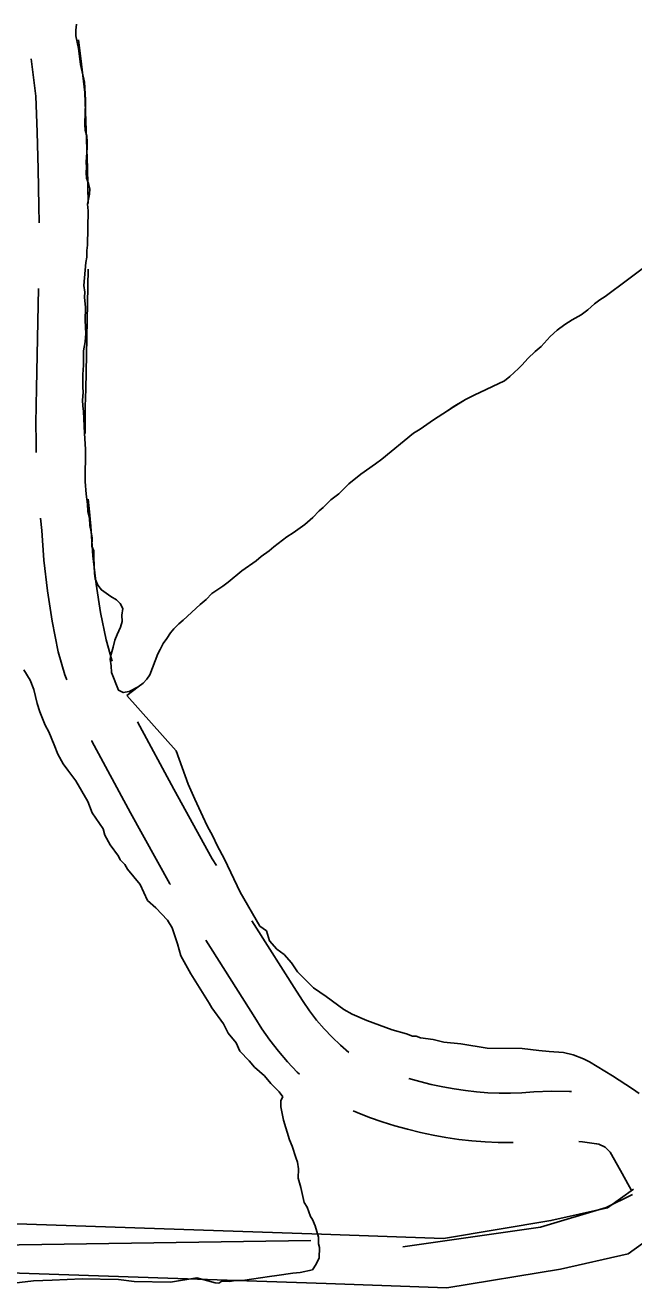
# Model space of a CAD drawing. Extents: x 3187622 to 3225504, y 800805 to 826213.
# Drawn here: x 3192767 to 3193138, y 815519 to 816288 of the extents above; entities that cross this region are included whole.
import ezdxf

# ---------------------------------------------------------------- set-up
doc = ezdxf.new("R2010")
doc.units = 0
for name, color, linetype in [('V-ROAD-CNTR', 7, 'Continuous'), ('V-SITE-VEGE', 7, 'Continuous'), ('V-TOPO-SHOR', 7, 'Continuous')]:
    doc.layers.add(name, color=color, linetype=linetype)

msp = doc.modelspace()

# ---------------------------------------------------------------- linework, layer by layer
at = {"layer": 'V-ROAD-CNTR'}
for points in [[(3192799.7, 816278.91), (3192800.94, 816267.64), (3192803.46, 816246.94), (3192804.36, 816223.65), (3192805.05, 816200.91), (3192805.51, 816179.16)], [(3192770.8, 816267.31), (3192771.14, 816264.18), (3192773.53, 816244.54), (3192774.38, 816222.62), (3192775.06, 816200.14), (3192775.54, 816177.65), (3192775.67, 816167.51)], [(3192805.51, 816139.17), (3192804.05, 816066.17), (3192803.74, 816055.6), (3192803.64, 816045.24), (3192803.7, 816039.19)], [(3192775.27, 816127.51), (3192774.06, 816066.9), (3192773.75, 816056.18), (3192773.64, 816045.24), (3192773.74, 816034.3), (3192773.93, 816027.53)], [(3192805.6, 815999.25), (3192806.1, 815993.45), (3192807.23, 815982.73), (3192808.45, 815964.77), (3192810.39, 815947.44), (3192813.08, 815930.23), (3192816.46, 815913.45), (3192819.97, 815901.25), (3192820.21, 815900.56)], [(3192776.55, 815987.63), (3192777.33, 815980.14), (3192778.56, 815962.07), (3192780.65, 815943.46), (3192783.54, 815924.95), (3192787.29, 815906.32), (3192791.37, 815892.17), (3192792.41, 815889.18)], [(3192835.56, 815863.67), (3192857.62, 815822.64), (3192881.11, 815780.23), (3192883.76, 815776.07)], [(3192807.66, 815852.24), (3192807.84, 815851.88), (3192831.29, 815808.27), (3192855.32, 815764.88), (3192855.58, 815764.48)], [(3192905.28, 815742.35), (3192906.68, 815740.14), (3192932.5, 815699.57), (3192936.42, 815693.28), (3192940.41, 815687.54), (3192944.7, 815681.99), (3192949.27, 815676.66), (3192954.11, 815671.57), (3192959.19, 815666.74), (3192964.36, 815662.3)], [(3192877.09, 815730.75), (3192881.38, 815724.02), (3192907.11, 815683.59), (3192911.36, 815676.77), (3192916.21, 815669.79), (3192921.43, 815663.04), (3192927, 815656.55), (3192932.89, 815650.35), (3192934.28, 815649.03)], [(3193000.8, 815646.41), (3193007.6, 815644.54), (3193014.5, 815642.87), (3193021.57, 815641.42), (3193028.48, 815640.12), (3193035.29, 815639.09), (3193042.14, 815638.31), (3193049.02, 815637.78), (3193055.92, 815637.5), (3193062.81, 815637.48), (3193069.69, 815637.71), (3193077.01, 815638.23), (3193087.72, 815638.71), (3193098.7, 815638.55), (3193099.89, 815638.46)], [(3192967.01, 815626.7), (3192969.29, 815625.72), (3192976.85, 815622.77), (3192984.51, 815620.08), (3192992.27, 815617.65), (3193000.09, 815615.48), (3193007.97, 815613.59), (3193015.77, 815611.99), (3193023.45, 815610.54), (3193031.34, 815609.35), (3193039.29, 815608.44), (3193047.27, 815607.83), (3193055.27, 815607.51), (3193063.27, 815607.48), (3193064.43, 815607.52)], [(3193304.75, 815618.01), (3193289.1, 815615.14), (3193232.2, 815603.71), (3193210.05, 815594.05), (3193134.48, 815539.75), (3193093.15, 815530.41), (3193023.99, 815519.01), (3192950.39, 815521.51)], [(3193104.38, 815608.05), (3193106.58, 815607.89), (3193115.27, 815606.74), (3193116.53, 815606.42), (3193117.86, 815605.93), (3193119.15, 815605.29), (3193120.37, 815604.52), (3193121.51, 815603.62), (3193122.54, 815602.62), (3193123.45, 815601.52), (3193124.35, 815600.16), (3193130.9, 815588.6), (3193136.5, 815578.14)], [(3193137.68, 815578.99), (3193121.92, 815567.67), (3193087.39, 815559.87), (3193022.04, 815549.09), (3192947.63, 815551.62)], [(3192947.63, 815551.62), (3192504.58, 815566.69), (3191814.76, 815566.39)], [(3192950.39, 815521.51), (3192504.07, 815536.69), (3191814.78, 815536.39)]]:
    msp.add_lwpolyline(points, dxfattribs=at)
at = {"layer": 'V-SITE-VEGE'}
for p, q in [((3193133.96, 816132.87), (3193144.67, 816140.62)), ((3193120.51, 816122.69), (3193133.96, 816132.87)), ((3193117.27, 816120.51), (3193120.51, 816122.69)), ((3193109.8, 816114.44), (3193114.04, 816118.08)), ((3193114.04, 816118.08), (3193117.27, 816120.51)), ((3193095.87, 816105.5), (3193100.35, 816108.4)), ((3193100.35, 816108.4), (3193105.81, 816111.53)), ((3193105.81, 816111.53), (3193109.8, 816114.44)), ((3193086.9, 816098.22), (3193091.14, 816102.11)), ((3193091.14, 816102.11), (3193095.87, 816105.5)), ((3193077.9, 816089.21), (3193081.39, 816092.12)), ((3193081.39, 816092.12), (3193086.9, 816098.22)), ((3193069.91, 816080.93), (3193073.41, 816084.83)), ((3193073.41, 816084.83), (3193077.9, 816089.21)), ((3193062.41, 816073.88), (3193067.65, 816078.74)), ((3193067.65, 816078.74), (3193069.91, 816080.93)), ((3193040.56, 816062.57), (3193059.17, 816071.2)), ((3193059.17, 816071.2), (3193062.41, 816073.88)), ((3193035.35, 816059.92), (3193040.56, 816062.57)), ((3193024.41, 816052.92), (3193027.89, 816055.33)), ((3193027.89, 816055.33), (3193035.35, 816059.92)), ((3193007.74, 816041.79), (3193015.95, 816047.6)), ((3193015.95, 816047.6), (3193024.41, 816052.92)), ((3192984.32, 816023.6), (3193003.77, 816039.37)), ((3193003.77, 816039.37), (3193007.74, 816041.79)), ((3192980.58, 816020.69), (3192984.32, 816023.6)), ((3192971.63, 816014.39), (3192980.58, 816020.69)), ((3192958.16, 816002.48), (3192964.4, 816008.57)), ((3192964.4, 816008.57), (3192971.63, 816014.39)), ((3192953.42, 815998.85), (3192958.16, 816002.48)), ((3192942.43, 815988.14), (3192946.18, 815992.04)), ((3192946.18, 815992.04), (3192948.68, 815994.22)), ((3192948.68, 815994.22), (3192953.42, 815998.85)), ((3192937.44, 815983.77), (3192942.43, 815988.14)), ((3192926.49, 815976.26), (3192930.47, 815978.68)), ((3192930.47, 815978.68), (3192937.44, 815983.77)), ((3192915.78, 815967.77), (3192918.52, 815970.2)), ((3192918.52, 815970.2), (3192926.49, 815976.26)), ((3192899.1, 815955.66), (3192907.81, 815961.71)), ((3192907.81, 815961.71), (3192910.8, 815964.38)), ((3192910.8, 815964.38), (3192915.78, 815967.77)), ((3192890.87, 815948.61), (3192899.1, 815955.66)), ((3192880.92, 815941.84), (3192887.63, 815946.19)), ((3192887.63, 815946.19), (3192890.87, 815948.61)), ((3192873.68, 815935.03), (3192877.42, 815938.18)), ((3192877.42, 815938.18), (3192880.92, 815941.84)), ((3192863.44, 815925.54), (3192873.68, 815935.03)), ((3192857.7, 815920.19), (3192860.7, 815923.36)), ((3192860.7, 815923.36), (3192863.44, 815925.54)), ((3192853.43, 815914.33), (3192855.7, 815917.75)), ((3192855.7, 815917.75), (3192857.7, 815920.19)), ((3192847.89, 815905.03), (3192849.4, 815907.72)), ((3192849.4, 815907.72), (3192851.17, 815911.4)), ((3192851.17, 815911.4), (3192853.43, 815914.33)), ((3192843.03, 815892.27), (3192847.89, 815905.03)), ((3192766.32, 815895.35), (3192770.19, 815889.04)), ((3192841.27, 815889.58), (3192843.03, 815892.27)), ((3192770.19, 815889.04), (3192772.36, 815883.32)), ((3192829.12, 815879.74), (3192836.03, 815884.96)), ((3192836.03, 815884.96), (3192839.02, 815887.14)), ((3192839.02, 815887.14), (3192841.27, 815889.58)), ((3192772.36, 815883.32), (3192774.48, 815874.76)), ((3192859.1, 815845.89), (3192829.12, 815879.74)), ((3192774.48, 815874.76), (3192776.09, 815869.63)), ((3192776.09, 815869.63), (3192779.35, 815861.62)), ((3192779.35, 815861.62), (3192781.56, 815857.6)), ((3192781.56, 815857.6), (3192784.82, 815849.6)), ((3192784.82, 815849.6), (3192786.99, 815843.88)), ((3192866.5, 815825.67), (3192859.1, 815845.89)), ((3192786.99, 815843.88), (3192790.3, 815838.14)), ((3192790.3, 815838.14), (3192793.06, 815834.12)), ((3192793.06, 815834.12), (3192798.06, 815827.79)), ((3192798.06, 815827.79), (3192805.22, 815815.17)), ((3192870.44, 815816.47), (3192866.5, 815825.67)), ((3192805.22, 815815.17), (3192807.94, 815808.3)), ((3192875.28, 815805.89), (3192870.44, 815816.47)), ((3192807.94, 815808.3), (3192814.58, 815798.53)), ((3192877.92, 815800.37), (3192875.28, 815805.89)), ((3192881.46, 815793.91), (3192877.92, 815800.37)), ((3192814.58, 815798.53), (3192815.64, 815794.54)), ((3192815.64, 815794.54), (3192818.95, 815788.8)), ((3192884.1, 815788.39), (3192881.46, 815793.91)), ((3192818.95, 815788.8), (3192823.94, 815781.9)), ((3192888.52, 815780.09), (3192884.1, 815788.39)), ((3192823.94, 815781.9), (3192825.03, 815779.61)), ((3192825.03, 815779.61), (3192827.82, 815776.72)), ((3192827.82, 815776.72), (3192829.47, 815773.85)), ((3192898.2, 815759.84), (3192888.52, 815780.09)), ((3192829.47, 815773.85), (3192837.26, 815764.63)), ((3192837.26, 815764.63), (3192841.63, 815754.9)), ((3192841.63, 815754.9), (3192846.66, 815750.27)), ((3192910.15, 815739.09), (3192898.2, 815759.84)), ((3192846.66, 815750.27), (3192853.91, 815742.76)), ((3192853.91, 815742.76), (3192856.67, 815738.17)), ((3192856.67, 815738.17), (3192859.9, 815728.46)), ((3192914.21, 815736.28), (3192910.15, 815739.09)), ((3192915.93, 815730.32), (3192914.21, 815736.28)), ((3192920.41, 815725.22), (3192915.93, 815730.32)), ((3192859.9, 815728.46), (3192862.04, 815721.04)), ((3192924.91, 815721.94), (3192920.41, 815725.22)), ((3192862.04, 815721.04), (3192868.1, 815710.14)), ((3192929.39, 815716.84), (3192924.91, 815721.94)), ((3192932.94, 815711.3), (3192929.39, 815716.84)), ((3192868.1, 815710.14), (3192879.14, 815692.34)), ((3192942.81, 815701.55), (3192932.94, 815711.3)), ((3192950.48, 815696.39), (3192942.81, 815701.55)), ((3192879.14, 815692.34), (3192880.79, 815689.47)), ((3192961.29, 815688.44), (3192950.48, 815696.39)), ((3192880.79, 815689.47), (3192888, 815679.69)), ((3192966.26, 815685.61), (3192961.29, 815688.44)), ((3192975.32, 815681.8), (3192966.26, 815685.61)), ((3192888, 815679.69), (3192890.74, 815673.97)), ((3192990.74, 815676.05), (3192975.32, 815681.8)), ((3192890.74, 815673.97), (3192895.74, 815668.2)), ((3192999.37, 815673.61), (3192990.74, 815676.05)), ((3193002.99, 815672.18), (3192999.37, 815673.61)), ((3193005.27, 815672.14), (3193002.99, 815672.18)), ((3193008, 815671.18), (3193005.27, 815672.14)), ((3193015.73, 815670.13), (3193008, 815671.18)), ((3193022.1, 815668.65), (3193015.73, 815670.13)), ((3192895.74, 815668.2), (3192897.92, 815663.05)), ((3192897.92, 815663.05), (3192903.5, 815657.28)), ((3193032.58, 815667.55), (3193022.1, 815668.65)), ((3193048.51, 815664.98), (3193032.58, 815667.55)), ((3193069.95, 815664.61), (3193048.51, 815664.98)), ((3193079.98, 815663.52), (3193069.95, 815664.61)), ((3193086.35, 815662.95), (3193079.98, 815663.52)), ((3193095.02, 815662.33), (3193086.35, 815662.95)), ((3193100.92, 815660.86), (3193095.02, 815662.33)), ((3192903.5, 815657.28), (3192906.83, 815653.24)), ((3193107.27, 815658.47), (3193100.92, 815660.86)), ((3193110.89, 815656.58), (3193107.27, 815658.47)), ((3193124.89, 815648.12), (3193110.89, 815656.58)), ((3192906.83, 815653.24), (3192912.99, 815648.02)), ((3192912.99, 815648.02), (3192916.88, 815643.41)), ((3193137.07, 815640.14), (3193124.89, 815648.12)), ((3192916.88, 815643.41), (3192921.9, 815638.21)), ((3192921.9, 815638.21), (3192924.12, 815635.33)), ((3193141.13, 815637.33), (3193137.07, 815640.14)), ((3192922.94, 815633.08), (3192922.88, 815629.11)), ((3192924.12, 815635.33), (3192922.94, 815633.08)), ((3192922.88, 815629.11), (3192924.44, 815621.13)), ((3192924.44, 815621.13), (3192928.2, 815609.14)), ((3192928.2, 815609.14), (3192929.83, 815605.14)), ((3192929.83, 815605.14), (3192931.98, 815598.28)), ((3192931.98, 815598.28), (3192933.07, 815595.43)), ((3192933.07, 815595.43), (3192933.56, 815591.44)), ((3192933.56, 815591.44), (3192933.46, 815585.77)), ((3192933.46, 815585.77), (3192935.07, 815580.06)), ((3192935.07, 815580.06), (3192937.18, 815570.94)), ((3192937.18, 815570.94), (3192938.83, 815568.07)), ((3192938.83, 815568.07), (3192941, 815562.35)), ((3192941, 815562.35), (3192942.11, 815560.63)), ((3192942.11, 815560.63), (3192943.74, 815556.62)), ((3192943.74, 815556.62), (3192945.89, 815549.77)), ((3192945.89, 815549.77), (3192945.82, 815545.8)), ((3192945.82, 815545.8), (3192946.35, 815543.52)), ((3192946.35, 815543.52), (3192946.23, 815537.27)), ((3192944.46, 815533.33), (3192942.13, 815529.96)), ((3192946.23, 815537.27), (3192944.46, 815533.33)), ((3192772.23, 815523.32), (3192760.28, 815521.83)), ((3192783.59, 815523.69), (3192772.23, 815523.32)), ((3192801.78, 815524.5), (3192783.59, 815523.69)), ((3192823.92, 815524.11), (3192801.78, 815524.5)), ((3192833.55, 815522.8), (3192823.92, 815524.11)), ((3192855.69, 815522.41), (3192833.55, 815522.8)), ((3192871.63, 815524.97), (3192855.69, 815522.41)), ((3192882.93, 815521.93), (3192871.63, 815524.97)), ((3192886.93, 815522.99), (3192885.2, 815521.89)), ((3192891.47, 815522.91), (3192886.93, 815522.99)), ((3192895.45, 815523.41), (3192891.47, 815522.91)), ((3192899.43, 815523.34), (3192895.45, 815523.41)), ((3192915.94, 815525.89), (3192899.43, 815523.34)), ((3192920.49, 815526.37), (3192915.94, 815525.89)), ((3192930.17, 815527.9), (3192920.49, 815526.37)), ((3192934.72, 815528.39), (3192930.17, 815527.9)), ((3192942.13, 815529.96), (3192934.72, 815528.39)), ((3192885.2, 815521.89), (3192882.93, 815521.93))]:
    msp.add_line(p, q, dxfattribs=at)
at = {"layer": 'V-TOPO-SHOR'}
msp.add_line((3192212.62, 815536.64), (3192941.22, 815547.83), dxfattribs=at)
for points in [[(3192804.06, 816100.17), (3192803.68, 816108.07), (3192803.78, 816115.96), (3192803.37, 816122.13), (3192803.41, 816125.34), (3192802.96, 816129.29), (3192804.13, 816143.33), (3192804.67, 816146.53), (3192804.72, 816150.72), (3192805.01, 816153.92), (3192805.53, 816174.88), (3192805.09, 816178.83), (3192806.4, 816184.98), (3192806.44, 816188.18), (3192805.75, 816191.4), (3192804.56, 816194.62), (3192804.35, 816197.83), (3192804.4, 816201.28), (3192804.19, 816204.49), (3192804.8, 816213.36), (3192804.84, 816216.81), (3192804.64, 816220.26), (3192803.71, 816223.97), (3192803.5, 816227.18), (3192803.6, 816235.32), (3192803.9, 816239.26), (3192803.95, 816242.47), (3192803.35, 816253.08), (3192800.77, 816263.96), (3192799.67, 816273.6), (3192798.04, 816281.26), (3192798.08, 816284.71), (3192798.38, 816288.41)], [(3193144.66, 816140.62), (3193133.96, 816132.87), (3193120.51, 816122.69)], [(3193120.51, 816122.69), (3193117.27, 816120.51), (3193114.04, 816118.08), (3193109.8, 816114.44), (3193105.81, 816111.53), (3193100.35, 816108.4), (3193095.87, 816105.5), (3193091.14, 816102.11), (3193086.9, 816098.22), (3193081.39, 816092.12), (3193077.9, 816089.21), (3193073.41, 816084.83), (3193069.9, 816080.93), (3193067.65, 816078.74), (3193062.41, 816073.88), (3193059.17, 816071.2), (3193040.56, 816062.57), (3193035.35, 816059.92), (3193027.89, 816055.34), (3193024.41, 816052.92), (3193015.95, 816047.6), (3193007.74, 816041.79), (3193003.77, 816039.37), (3192984.32, 816023.6), (3192980.58, 816020.69), (3192971.63, 816014.39), (3192964.4, 816008.57), (3192958.16, 816002.48), (3192953.42, 815998.85), (3192948.68, 815994.22), (3192946.18, 815992.04), (3192942.43, 815988.14), (3192937.44, 815983.77), (3192930.47, 815978.68), (3192926.49, 815976.26), (3192918.52, 815970.2), (3192915.78, 815967.77), (3192910.8, 815964.38), (3192907.81, 815961.71), (3192899.1, 815955.66), (3192890.87, 815948.61), (3192887.63, 815946.19), (3192880.92, 815941.84), (3192877.42, 815938.18), (3192873.68, 815935.03), (3192863.44, 815925.54), (3192860.7, 815923.36), (3192857.7, 815920.19), (3192855.7, 815917.75), (3192853.43, 815914.33), (3192851.17, 815911.4), (3192849.4, 815907.72), (3192847.89, 815905.03), (3192843.03, 815892.27), (3192841.27, 815889.58), (3192839.02, 815887.14), (3192836.03, 815884.96), (3192830.57, 815882.08), (3192826.86, 815881.38), (3192823.92, 815882.9), (3192819.62, 815893.56), (3192819.43, 815897.76), (3192818.99, 815901.71), (3192819.52, 815904.91), (3192820.81, 815909.08), (3192821.85, 815913.26), (3192823.13, 815916.7), (3192825.17, 815921.36), (3192826.2, 815924.8), (3192826, 815928.5), (3192826.54, 815932.68), (3192825.1, 815935.66), (3192822.67, 815937.91), (3192819.24, 815939.93), (3192813.62, 815943.95), (3192811.44, 815946.94), (3192809.76, 815950.66), (3192809.31, 815953.87), (3192808.94, 815963.49), (3192809, 815967.68), (3192807.8, 815970.66), (3192807.87, 815975.59), (3192807.42, 815979.29), (3192806.49, 815983.25), (3192806.3, 815987.94), (3192805.37, 815991.65), (3192805.18, 815996.09), (3192804.27, 816002.27), (3192803.63, 816009.92), (3192803.89, 816029.65), (3192803.27, 816039.27), (3192802.71, 816052.6), (3192802.26, 816056.06), (3192802.06, 816059.51), (3192802.36, 816064.19), (3192802.16, 816067.65), (3192802.26, 816075.04), (3192802.58, 816080.71), (3192802.69, 816089.59), (3192803.75, 816095), (3192804.06, 816100.17)], [(3192997.19, 815543.83), (3193081.14, 815555.82), (3193121.12, 815567.82), (3193137.11, 815575.81)]]:
    msp.add_lwpolyline(points, dxfattribs=at)

doc.saveas('drawing.dxf')
